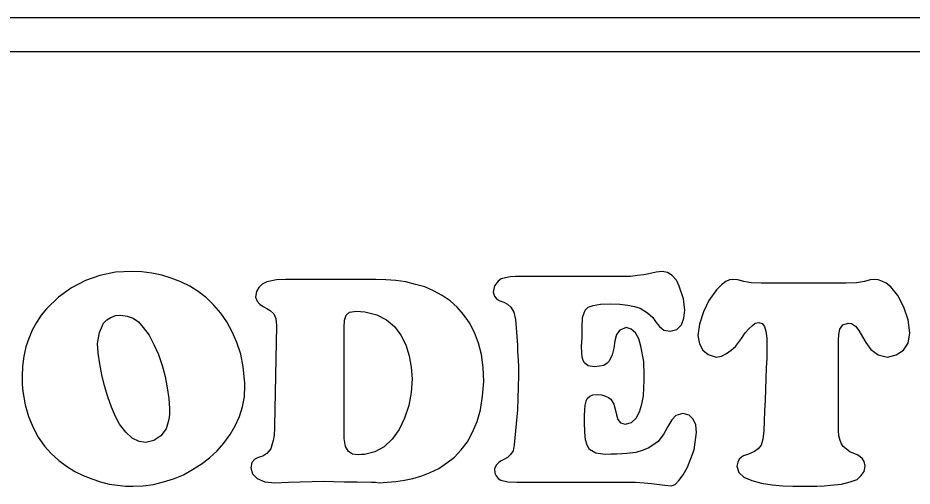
# Model space of a CAD drawing. Extents: x -866693 to -866303, y -1041966 to -1040244.
# Drawn here: x -866460.79 to -866452.04, y -1041061.83 to -1041057.25 of the extents above; entities that cross this region are included whole.
import ezdxf

# ---------------------------------------------------------------- set-up
doc = ezdxf.new("R2010")
doc.units = 0
doc.layers.add('Tabulka', color=7, linetype='Continuous')

msp = doc.modelspace()

# ---------------------------------------------------------------- linework, layer by layer
at = {"layer": 'Tabulka'}
for p, q in [((-866443.1004, -1041057.2506), (-866480.4637, -1041057.2506)), ((-866480.4637, -1041057.581), (-866443.1004, -1041057.581))]:
    msp.add_line(p, q, dxfattribs=at)
for points in [[(-866460.7394, -1041060.9083), (-866460.7187, -1041061.0363), (-866460.6857, -1041061.152), (-866460.6402, -1041061.2593), (-866460.5907, -1041061.3543), (-866460.5287, -1041061.441), (-866460.4627, -1041061.5154), (-866460.3883, -1041061.5815), (-866460.314, -1041061.6393), (-866460.2314, -1041061.6888), (-866460.1488, -1041061.7301), (-866460.0662, -1041061.7632), (-866459.9795, -1041061.7921), (-866459.8969, -1041061.8127), (-866459.8143, -1041061.8251), (-866459.7359, -1041061.8334), (-866459.6615, -1041061.8334), (-866459.5624, -1041061.8292), (-866459.4633, -1041061.8168), (-866459.3642, -1041061.7921), (-866459.2651, -1041061.7632), (-866459.1701, -1041061.7219), (-866459.0792, -1041061.6723), (-866458.9966, -1041061.6186), (-866458.9141, -1041061.5567), (-866458.8397, -1041061.4865), (-866458.7736, -1041061.4121), (-866458.7117, -1041061.3295), (-866458.6621, -1041061.2428), (-866458.6208, -1041061.152), (-866458.5919, -1041061.057), (-866458.5713, -1041060.9579), (-866458.5672, -1041060.8505), (-866458.5672, -1041060.8216), (-866458.5713, -1041060.7927), (-866458.5837, -1041060.6647), (-866458.6085, -1041060.5408), (-866458.6456, -1041060.4293), (-866458.6911, -1041060.3219), (-866458.7447, -1041060.2269), (-866458.8026, -1041060.1402), (-866458.8728, -1041060.0617), (-866458.943, -1041059.9915), (-866459.0256, -1041059.9296), (-866459.1081, -1041059.8759), (-866459.1949, -1041059.8346), (-866459.2898, -1041059.7974), (-866459.3807, -1041059.7685), (-866459.4798, -1041059.7479), (-866459.5748, -1041059.7355), (-866459.6739, -1041059.7314), (-866459.835, -1041059.7396), (-866459.9878, -1041059.7727), (-866460.1282, -1041059.8222), (-866460.2644, -1041059.8924), (-866460.3925, -1041059.9833), (-866460.5081, -1041060.0989), (-866460.5618, -1041060.1609), (-866460.6072, -1041060.2311), (-866460.6485, -1041060.3054), (-866460.6815, -1041060.388), (-866460.7104, -1041060.4706), (-866460.7311, -1041060.5614), (-866460.7435, -1041060.6605), (-866460.7476, -1041060.7597), (-866460.7476, -1041060.834)], [(-866458.2574, -1041060.26), (-866458.2781, -1041061.247), (-866458.2781, -1041061.2511), (-866458.2781, -1041061.2635), (-866458.2822, -1041061.3337), (-866458.2905, -1041061.3874), (-866458.3029, -1041061.4328), (-866458.3153, -1041061.47), (-866458.3524, -1041061.5154), (-866458.3937, -1041061.5402), (-866458.4391, -1041061.5525), (-866458.4722, -1041061.5691), (-866458.5011, -1041061.6021), (-866458.5093, -1041061.6558), (-866458.4928, -1041061.7136), (-866458.4474, -1041061.759), (-866458.3731, -1041061.7921), (-866458.274, -1041061.8003), (-866458.1418, -1041061.7962), (-866458.0262, -1041061.7921), (-866457.9105, -1041061.7879), (-866457.7949, -1041061.7838), (-866457.6999, -1041061.7879), (-866457.5926, -1041061.7921), (-866457.4687, -1041061.7921), (-866457.3283, -1041061.7962), (-866457.2911, -1041061.7962), (-866457.2539, -1041061.8003), (-866457.1755, -1041061.7962), (-866457.0929, -1041061.7879), (-866457.0062, -1041061.7755), (-866456.9236, -1041061.759), (-866456.8368, -1041061.7343), (-866456.7542, -1041061.7012), (-866456.6717, -1041061.6599), (-866456.5932, -1041061.6062), (-866456.5189, -1041061.5484), (-866456.4528, -1041061.4782), (-866456.3908, -1041061.3998), (-866456.3413, -1041061.3048), (-866456.2959, -1041061.2015), (-866456.2628, -1041061.0859), (-866456.2422, -1041060.9537), (-866456.2298, -1041060.8092), (-866456.238, -1041060.6729), (-866456.2546, -1041060.5449), (-866456.2835, -1041060.4334), (-866456.3206, -1041060.3302), (-866456.3702, -1041060.2352), (-866456.428, -1041060.1526), (-866456.4899, -1041060.0824), (-866456.5602, -1041060.0204), (-866456.6386, -1041059.9668), (-866456.7212, -1041059.9213), (-866456.8079, -1041059.8842), (-866456.8988, -1041059.8594), (-866456.9938, -1041059.8346), (-866457.0929, -1041059.8222), (-866457.1879, -1041059.814), (-866457.287, -1041059.8098), (-866458.1377, -1041059.8098), (-866458.1501, -1041059.8098), (-866458.1707, -1041059.8098), (-866458.2574, -1041059.814), (-866458.3524, -1041059.8346), (-866458.3978, -1041059.8553), (-866458.4309, -1041059.8883), (-866458.4557, -1041059.9296), (-866458.4639, -1041059.9833), (-866458.4474, -1041060.0246), (-866458.4226, -1041060.0535), (-866458.3896, -1041060.0741), (-866458.3524, -1041060.0948), (-866458.3194, -1041060.1154), (-866458.2863, -1041060.1485), (-866458.2657, -1041060.1939)], [(-866459.3105, -1041061.1809), (-866459.3394, -1041061.2717), (-866459.389, -1041061.3419), (-866459.4592, -1041061.3874), (-866459.5376, -1041061.408), (-866459.6037, -1041061.3956), (-866459.6698, -1041061.3626), (-866459.7317, -1041061.3048), (-866459.7937, -1041061.2263), (-866459.835, -1041061.152), (-866459.8721, -1041061.0611), (-866459.9093, -1041060.9579), (-866459.9423, -1041060.8505), (-866459.9671, -1041060.7431), (-866459.9878, -1041060.6358), (-866460.0043, -1041060.5325), (-866460.0084, -1041060.4375), (-866459.9919, -1041060.3302), (-866459.9506, -1041060.2393), (-866459.9176, -1041060.2063), (-866459.8804, -1041060.1815), (-866459.835, -1041060.165), (-866459.7813, -1041060.1609), (-866459.7193, -1041060.1691), (-866459.6615, -1041060.1898), (-866459.6078, -1041060.2269), (-866459.5624, -1041060.2806), (-866459.5046, -1041060.355), (-866459.4592, -1041060.4458), (-866459.4137, -1041060.5449), (-866459.3766, -1041060.6523), (-866459.3477, -1041060.7597), (-866459.327, -1041060.8712), (-866459.3105, -1041060.9744), (-866459.3064, -1041061.0735), (-866459.3064, -1041061.1313)], [(-866457.3943, -1041060.1278), (-866457.2787, -1041060.1567), (-866457.1837, -1041060.2063), (-866457.1053, -1041060.2724), (-866457.0433, -1041060.355), (-866456.9938, -1041060.4499), (-866456.9607, -1041060.5573), (-866456.9401, -1041060.6688), (-866456.9318, -1041060.7844), (-866456.9401, -1041060.9166), (-866456.9649, -1041061.0446), (-866457.0062, -1041061.1685), (-866457.0598, -1041061.28), (-866457.1259, -1041061.375), (-866457.2044, -1041061.4493), (-866457.2952, -1041061.4989), (-866457.3985, -1041061.5236), (-866457.4274, -1041061.5236), (-866457.4604, -1041061.5278), (-866457.5141, -1041061.5195), (-866457.5554, -1041061.4947), (-866457.5843, -1041061.4452), (-866457.5967, -1041061.3667), (-866457.5967, -1041060.2765), (-866457.5926, -1041060.2104), (-866457.576, -1041060.1609), (-866457.543, -1041060.1319), (-866457.4769, -1041060.1196), (-866457.4356, -1041060.1237)]]:
    msp.add_lwpolyline(points, close=True, dxfattribs=at)
for points in [[(-866455.2717, -1041060.5243), (-866455.2758, -1041060.4665), (-866455.2676, -1041060.3797), (-866455.2676, -1041060.2806), (-866455.2634, -1041060.1815), (-866455.2387, -1041060.1113), (-866455.2098, -1041060.0824), (-866455.1602, -1041060.0659), (-866455.09, -1041060.0535), (-866454.995, -1041060.0494), (-866454.9, -1041060.0535), (-866454.8216, -1041060.0617), (-866454.7555, -1041060.0741), (-866454.7018, -1041060.0907), (-866454.6275, -1041060.1361), (-866454.5779, -1041060.1815), (-866454.5449, -1041060.2311), (-866454.5118, -1041060.2724), (-866454.4705, -1041060.3054), (-866454.4086, -1041060.3178), (-866454.3425, -1041060.3013), (-866454.2971, -1041060.2558), (-866454.2723, -1041060.1898), (-866454.2641, -1041060.1113), (-866454.2765, -1041059.9998), (-866454.3178, -1041059.8759), (-866454.3467, -1041059.8181), (-866454.388, -1041059.7727), (-866454.4334, -1041059.7438), (-866454.4871, -1041059.7314), (-866454.5449, -1041059.7396), (-866454.6151, -1041059.7562), (-866454.6646, -1041059.7644), (-866454.7266, -1041059.7727), (-866454.7968, -1041059.7809), (-866454.8835, -1041059.7809), (-866455.0115, -1041059.7809), (-866455.1396, -1041059.7809), (-866455.2758, -1041059.7809), (-866455.408, -1041059.7809), (-866455.5401, -1041059.7809), (-866455.6681, -1041059.7809), (-866455.7962, -1041059.7809), (-866455.9201, -1041059.7809), (-866455.9737, -1041059.7851), (-866456.0192, -1041059.7933), (-866456.0605, -1041059.8057), (-866456.0894, -1041059.8264), (-866456.1265, -1041059.8718), (-866456.1389, -1041059.9337), (-866456.1265, -1041059.975), (-866456.1018, -1041060.0039), (-866456.0729, -1041060.0204), (-866456.0357, -1041060.0328), (-866455.9985, -1041060.0535), (-866455.9655, -1041060.0824), (-866455.9366, -1041060.1319), (-866455.9201, -1041060.2022), (-866455.9118, -1041060.326), (-866455.8994, -1041060.4541), (-866455.8994, -1041060.5201), (-866455.8953, -1041060.5945), (-866455.8911, -1041060.6688), (-866455.8911, -1041060.7555)], [(-866452.7609, -1041060.8712), (-866452.7609, -1041060.4045), (-866452.7567, -1041060.3508), (-866452.7485, -1041060.2971), (-866452.7196, -1041060.2558), (-866452.6659, -1041060.2393), (-866452.6329, -1041060.2434), (-866452.5957, -1041060.2682), (-866452.5627, -1041060.3095), (-866452.5255, -1041060.3715), (-866452.4924, -1041060.4293), (-866452.4429, -1041060.4954), (-866452.3727, -1041060.549), (-866452.2818, -1041060.5697), (-866452.1951, -1041060.549), (-866452.1249, -1041060.5036), (-866452.0795, -1041060.4334), (-866452.063, -1041060.3343), (-866452.0795, -1041060.2063), (-866452.1208, -1041060.0824), (-866452.1786, -1041059.9668), (-866452.2488, -1041059.8842), (-866452.2942, -1041059.847), (-866452.3355, -1041059.8264), (-866452.3727, -1041059.814), (-866452.4057, -1041059.8098), (-866452.4512, -1041059.814), (-866452.5048, -1041059.8305), (-866452.5833, -1041059.8429), (-866452.6865, -1041059.847), (-866453.5166, -1041059.847), (-866453.6157, -1041059.8429), (-866453.6859, -1041059.8305), (-866453.7437, -1041059.814), (-866453.7933, -1041059.8098), (-866453.8263, -1041059.814), (-866453.8635, -1041059.8305), (-866453.9048, -1041059.8635), (-866453.9543, -1041059.9131), (-866454.0287, -1041060.0163), (-866454.0824, -1041060.1278), (-866454.1195, -1041060.2476), (-866454.136, -1041060.3591), (-866454.1195, -1041060.4417), (-866454.0865, -1041060.5036), (-866454.0369, -1041060.5449), (-866453.9585, -1041060.5697), (-866453.9048, -1041060.5614), (-866453.8552, -1041060.5367), (-866453.8098, -1041060.5036), (-866453.7685, -1041060.4665), (-866453.7107, -1041060.388), (-866453.6735, -1041060.3343), (-866453.6364, -1041060.293), (-866453.6033, -1041060.26), (-866453.5744, -1041060.2393), (-866453.5414, -1041060.2311), (-866453.5083, -1041060.2434), (-866453.4836, -1041060.2724), (-866453.4712, -1041060.3178), (-866453.4629, -1041060.3839), (-866453.4629, -1041060.4334), (-866453.4629, -1041060.4995), (-866453.4629, -1041060.5821), (-866453.467, -1041060.6771), (-866453.4712, -1041060.7803), (-866453.4753, -1041060.8877), (-866453.4794, -1041060.9909), (-866453.4836, -1041061.0983), (-866453.4877, -1041061.1974), (-866453.4918, -1041061.2924), (-866453.5001, -1041061.375), (-866453.5166, -1041061.4328), (-866453.5455, -1041061.47), (-866453.5827, -1041061.4947), (-866453.6405, -1041061.5195), (-866453.69, -1041061.536), (-866453.7107, -1041061.5484), (-866453.7313, -1041061.5691), (-866453.7437, -1041061.598), (-866453.7561, -1041061.6393), (-866453.7355, -1041061.7012), (-866453.6859, -1041061.7466), (-866453.6075, -1041061.7797), (-866453.5125, -1041061.8045), (-866453.4092, -1041061.821), (-866453.306, -1041061.8292), (-866453.2069, -1041061.8334), (-866453.1243, -1041061.8334), (-866453.0458, -1041061.8334), (-866452.9715, -1041061.8334), (-866452.9013, -1041061.8292), (-866452.8393, -1041061.8251), (-866452.732, -1041061.8127), (-866452.6452, -1041061.7921), (-866452.5792, -1041061.7673), (-866452.5379, -1041061.7301), (-866452.509, -1041061.6888), (-866452.5007, -1041061.6393), (-866452.509, -1041061.5938), (-866452.5255, -1041061.5649)], [(-866455.8911, -1041060.7555), (-866455.8994, -1041061.0859), (-866455.9324, -1041061.4287), (-866455.9448, -1041061.4865), (-866455.9696, -1041061.5236), (-866455.9985, -1041061.5525), (-866456.0274, -1041061.5691), (-866456.0605, -1041061.5856), (-866456.0852, -1041061.6021), (-866456.11, -1041061.6269), (-866456.1265, -1041061.664), (-866456.1224, -1041061.7053), (-866456.11, -1041061.7343), (-866456.0894, -1041061.759), (-866456.0646, -1041061.7755), (-866455.9944, -1041061.7921), (-866455.9077, -1041061.7962), (-866455.8746, -1041061.7962), (-866455.8499, -1041061.7962), (-866454.8629, -1041061.7962), (-866454.7472, -1041061.7962), (-866454.6605, -1041061.8003), (-866454.5903, -1041061.8086), (-866454.5366, -1041061.8127), (-866454.4582, -1041061.8251), (-866454.3962, -1041061.8292), (-866454.359, -1041061.8168), (-866454.3219, -1041061.7797), (-866454.2806, -1041061.7219), (-866454.2393, -1041061.6475), (-866454.1732, -1041061.4782), (-866454.1484, -1041061.3089), (-866454.1567, -1041061.2346), (-866454.1815, -1041061.1768), (-866454.2228, -1041061.1396), (-866454.2847, -1041061.1231), (-866454.3508, -1041061.1437), (-866454.3921, -1041061.185), (-866454.4293, -1041061.2511), (-866454.4705, -1041061.3213), (-866454.5242, -1041061.3956), (-866454.6151, -1041061.4576), (-866454.6729, -1041061.4823), (-866454.7431, -1041061.503), (-866454.8298, -1041061.5154), (-866454.9289, -1041061.5195), (-866454.9868, -1041061.5195), (-866455.0446, -1041061.5236), (-866455.1354, -1041061.5113), (-866455.1974, -1041061.4741), (-866455.218, -1041061.4328), (-866455.2345, -1041061.3791), (-866455.2428, -1041061.3048), (-866455.2469, -1041061.2098), (-866455.2469, -1041061.1437), (-866455.2428, -1041061.0859), (-866455.2387, -1041061.0405), (-866455.2304, -1041061.0033), (-866455.218, -1041060.9744), (-866455.1932, -1041060.9537), (-866455.1643, -1041060.9414), (-866455.123, -1041060.9372), (-866455.0776, -1041060.9414), (-866455.0404, -1041060.9537), (-866455.0115, -1041060.9661), (-866454.9868, -1041060.9827), (-866454.9578, -1041061.0322), (-866454.9455, -1041061.0818), (-866454.9331, -1041061.1355), (-866454.9207, -1041061.1809), (-866454.8918, -1041061.2139), (-866454.8463, -1041061.2263), (-866454.7844, -1041061.2098), (-866454.739, -1041061.1685), (-866454.7059, -1041061.1065), (-866454.6853, -1041061.0322), (-866454.6688, -1041060.9496), (-866454.6646, -1041060.8712), (-866454.6605, -1041060.801), (-866454.6605, -1041060.7473), (-866454.6646, -1041060.6151), (-866454.6935, -1041060.4623), (-866454.7142, -1041060.3921), (-866454.7472, -1041060.3343), (-866454.7885, -1041060.2971), (-866454.8381, -1041060.2806), (-866454.9, -1041060.3054), (-866454.9331, -1041060.3508), (-866454.9496, -1041060.4128), (-866454.9578, -1041060.483), (-866454.9744, -1041060.549), (-866455.0033, -1041060.611), (-866455.0239, -1041060.6316), (-866455.057, -1041060.6523), (-866455.0983, -1041060.6605), (-866455.1478, -1041060.6647), (-866455.2098, -1041060.6564), (-866455.2469, -1041060.6275), (-866455.2593, -1041060.6027), (-866455.2676, -1041060.5697), (-866455.2717, -1041060.5243)], [(-866452.5255, -1041061.5649), (-866452.5503, -1041061.5443), (-866452.5792, -1041061.5278), (-866452.6494, -1041061.4989), (-866452.7154, -1041061.4452), (-866452.732, -1041061.4204), (-866452.7444, -1041061.3874), (-866452.7567, -1041061.3419), (-866452.7609, -1041061.2883), (-866452.7609, -1041060.8712)]]:
    msp.add_lwpolyline(points, dxfattribs=at)

doc.saveas('drawing.dxf')
